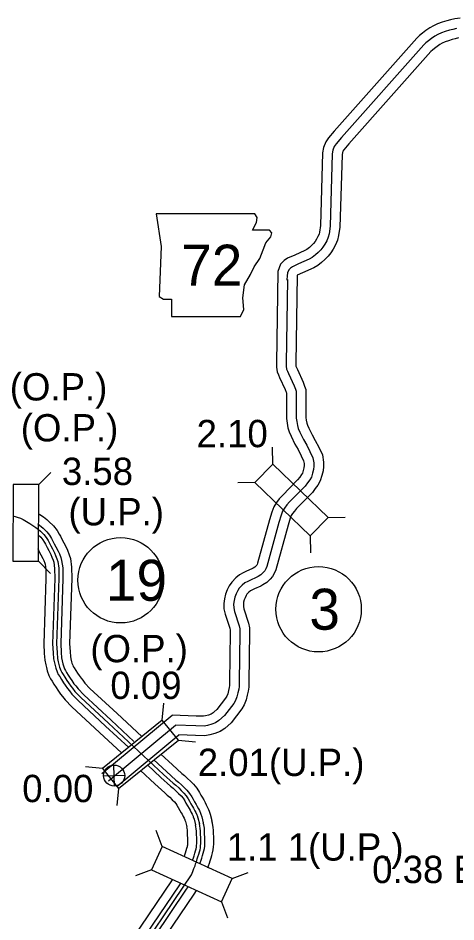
# Model space of a CAD drawing. Extents: x 31699 to 244310, y -8841 to 11474.
# Drawn here: x 132081 to 132532, y 1211 to 2143 of the extents above; entities that cross this region are included whole.
import ezdxf

# ---------------------------------------------------------------- set-up
doc = ezdxf.new("R2010")
doc.units = 0
for name, color, linetype in [('B_Logo', 7, 'Continuous'), ('G-ANNO-TEXT', 7, 'Continuous'), ('Level 21', 7, 'Continuous'), ('Level 55', 7, 'Continuous'), ('R_Border Notes', 7, 'Continuous'), ('R_XS_EARTHWORK_STAGE1', 7, 'Continuous'), ('R_XS_EARTHWORK_STAGE2', 7, 'Continuous'), ('S_AREA_CALC', 7, 'Continuous'), ('S_WALL', 7, 'Continuous'), ('S_WALL_ANNOT', 7, 'Continuous')]:
    doc.layers.add(name, color=color, linetype=linetype)

msp = doc.modelspace()

# ---------------------------------------------------------------- linework, layer by layer
at = {"layer": 'B_Logo'}
for points in [[(132532.38, 2132.04), (132528.4, 2131.06), (132524.95, 2130.15), (132520.71, 2128.83), (132516.67, 2127.39), (132513.17, 2125.68), (132509.99, 2124.04), (132506.36, 2121.6), (132503.33, 2119.29), (132500.76, 2117.2), (132498.53, 2115.04), (132413.85, 2019.54), (132408.41, 2013), (132406.45, 2010.24), (132405.03, 2006.56), (132404.41, 2002.68), (132402.12, 1928.03), (132401.02, 1920.28), (132400.26, 1916.93), (132398.65, 1913.11), (132396.76, 1909.56), (132394.8, 1906.6), (132392.45, 1903.7), (132389.89, 1901.01), (132387.06, 1898.57), (132383.69, 1896), (132380.66, 1894.09), (132369.74, 1889.23), (132363.26, 1886.35), (132361.41, 1885), (132359.7, 1883.31), (132358.41, 1880.03), (132357.85, 1876.89), (132357.71, 1872.75), (132358.1, 1873.02), (132356.82, 1786.77), (132356.79, 1783.7), (132357.36, 1780.84), (132358.26, 1778.58), (132359.28, 1776.19), (132365.24, 1763.53), (132366.41, 1760.14), (132367.11, 1757.95), (132367.22, 1754.55), (132367.26, 1730.34), (132367.71, 1726.67), (132368.49, 1722.68), (132369.4, 1719.49), (132371.04, 1715.77), (132374.73, 1708.28), (132378.07, 1702.52), (132381.41, 1695.89), (132384.49, 1689.45), (132385.36, 1684.26), (132385.27, 1680.86), (132384.98, 1677.45), (132384.03, 1673.64), (132382.82, 1669.56), (132381.19, 1666.81), (132378.83, 1663.58), (132376.28, 1660.28), (132360.39, 1643.82), (132357.57, 1640.72), (132355.28, 1637.56), (132353.19, 1634.26), (132351.65, 1630.11), (132349.48, 1622.55), (132336.96, 1577.32), (132335.92, 1575.04), (132334.75, 1572.82), (132333.11, 1571.14), (132330.75, 1568.64), (132328.04, 1567.07), (132326.12, 1565.98), (132320.23, 1563.38), (132317.39, 1562.01), (132314.42, 1560.31), (132311.72, 1558.08), (132308.63, 1554.97), (132307, 1552.49), (132305.38, 1549.13), (132304.09, 1545.78), (132303.27, 1542.24), (132302.78, 1538.63), (132302.83, 1534.77), (132303.75, 1530.97), (132308.39, 1516.29), (132309.1, 1512.9), (132309.22, 1509.36), (132308.61, 1458.2), (132308.47, 1453.73), (132308.04, 1450.79), (132307.16, 1447.05), (132306.21, 1442.97), (132304.66, 1439.21), (132302.91, 1436.06), (132293.28, 1423.61)], [(132075.51, 1629.7), (132083.19, 1627.12), (132086.03, 1625.9), (132089.59, 1623.75), (132092.88, 1621.79), (132096.08, 1619.71), (132099.14, 1617.67), (132101.83, 1615.44), (132103.79, 1613.8), (132107.44, 1610.37), (132109.81, 1607.2), (132111.66, 1604.02), (132112.75, 1602.17), (132114.46, 1598.72), (132116.17, 1595.6), (132118.23, 1591.42), (132119.55, 1588.66), (132120.92, 1585.18), (132121.64, 1582.62), (132122.65, 1575.46), (132122.93, 1564.91), (132120.54, 1497.71), (132121.07, 1488.5), (132121.49, 1482.57), (132122.27, 1479.11), (132122.98, 1476.11), (132123.55, 1473.65), (132124.93, 1470.26), (132125.96, 1468.01), (132127.25, 1465.95), (132128.98, 1463.08), (132131.07, 1459.8), (132132.76, 1457.36), (132135.08, 1453.97), (132137.03, 1451.73), (132139.42, 1448.49), (132145.51, 1442.17), (132173.8, 1415.91), (132230.71, 1362.94), (132240.63, 1353.99), (132243.26, 1351.76), (132246.23, 1349.06), (132248.94, 1346.43), (132251.64, 1343.8), (132254.08, 1340.96), (132256.05, 1337.85), (132257.36, 1335.26), (132258.89, 1332.73), (132260.49, 1330.03), (132261.59, 1328.04), (132262.75, 1325.59), (132263.76, 1323.75), (132264.81, 1321.41), (132265.17, 1320.53), (132265.99, 1318.09), (132267.52, 1312.05)], [(132293.28, 1423.61), (132287.69, 1418.41), (132284.26, 1416.3), (132280.29, 1414.65), (132275.98, 1413.47), (132272.53, 1412.83), (132264.01, 1413.13), (132242.88, 1413.78)], [(132173.83, 1356.51), (132242.87, 1413.64)], [(132201.78, 1173.92), (132250.95, 1246.89), (132259.3, 1259.43), (132260.92, 1262.98), (132261.58, 1264.77), (132261.91, 1265.91), (132263.08, 1268.69), (132263.59, 1270.65), (132264.39, 1272.98), (132265.26, 1275.79), (132266, 1277.92), (132266.8, 1280.66), (132267.54, 1283.13), (132268.21, 1285.33), (132268.61, 1287.33), (132268.82, 1289.4), (132268.95, 1291.61), (132268.96, 1294.55), (132269.03, 1296.22), (132268.96, 1298.35), (132268.77, 1300.76), (132268.64, 1303.1), (132268.6, 1305.14), (132268.49, 1306.93), (132267.98, 1310.18), (132267.52, 1312.05)]]:
    msp.add_lwpolyline(points, dxfattribs=at)
at = {"layer": 'G-ANNO-TEXT'}
msp.add_lwpolyline([(132223.13, 1940.97), (132228.21, 1907.13), (132225.95, 1855.81), (132230.46, 1852.99), (132238.92, 1852.99), (132238.92, 1834.95), (132309.98, 1834.95), (132313.36, 1842.28), (132312.23, 1854.12), (132313.92, 1867.66), (132320.13, 1878.37), (132324.08, 1886.27), (132329.71, 1894.72), (132333.1, 1903.75), (132335.92, 1911.08), (132340.99, 1917.28), (132342.12, 1921.23), (132339.87, 1924.05), (132322.38, 1924.05), (132326.33, 1931.94), (132326.89, 1937.02), (132324.56, 1940.92)], close=True, dxfattribs=at)
at = {"layer": 'Level 21'}
for p, q in [((132180.04, 1350.92), (132179.54, 1372.62)), ((132168.94, 1361.52), (132190.64, 1362.02))]:
    msp.add_line(p, q, dxfattribs=at)
msp.add_circle((132179.79, 1361.77), 10.85, dxfattribs=at)
at = {"layer": 'Level 55'}
for points in [[(132536.07, 2142.7), (132530.45, 2141.86), (132525.93, 2140.75), (132522.2, 2139.77), (132517.54, 2138.32), (132512.78, 2136.62), (132508.68, 2134.62), (132504.89, 2132.66), (132500.54, 2129.73), (132497.14, 2127.15), (132494.11, 2124.68), (132491.3, 2121.96), (132406.26, 2026.05), (132400.48, 2019.11), (132397.57, 2015.01), (132395.32, 2009.17), (132394.44, 2003.63), (132392.14, 1928.88), (132391.17, 1922.08), (132390.7, 1920.01), (132389.61, 1917.41), (132388.16, 1914.67), (132386.74, 1912.53), (132384.93, 1910.31), (132382.98, 1908.26), (132380.75, 1906.34), (132377.99, 1904.22), (132375.95, 1902.94), (132365.68, 1898.37), (132358.21, 1895.05), (132354.9, 1892.63), (132351.17, 1888.94), (132348.23, 1881.45)], [(132534.32, 2122.22), (132530.87, 2121.37), (132527.71, 2120.54), (132523.88, 2119.35), (132520.56, 2118.16), (132517.65, 2116.74), (132515.1, 2115.42), (132512.19, 2113.46), (132509.52, 2111.44), (132507.41, 2109.72), (132505.76, 2108.11), (132421.43, 2013.02), (132416.34, 2006.9), (132415.33, 2005.48), (132414.74, 2003.95), (132414.39, 2001.74), (132412.09, 1927.17), (132410.86, 1918.47), (132409.82, 1913.86), (132407.69, 1908.82), (132405.37, 1904.44), (132402.87, 1900.67), (132399.96, 1897.09), (132396.79, 1893.75), (132393.36, 1890.8), (132389.4, 1887.77), (132385.37, 1885.25), (132373.8, 1880.09), (132368.17, 1877.59)], [(132348.23, 1881.45), (132346.82, 1786.89), (132346.78, 1782.76), (132347.73, 1778), (132349.01, 1774.76), (132350.16, 1772.09), (132355.96, 1759.75), (132356.92, 1756.99), (132357.16, 1756.24), (132357.22, 1754.37), (132357.26, 1729.72), (132357.82, 1725.1), (132358.76, 1720.35), (132359.97, 1716.08), (132361.98, 1711.54), (132365.91, 1703.56), (132369.27, 1697.76), (132372.44, 1691.48), (132374.86, 1686.41), (132375.33, 1683.56), (132375.28, 1681.41), (132375.08, 1679.1), (132374.38, 1676.27), (132373.58, 1673.59), (132372.83, 1672.31), (132370.84, 1669.58), (132368.71, 1666.83), (132353.09, 1650.66), (132349.8, 1647.03), (132347, 1643.17), (132344.18, 1638.73), (132342.14, 1633.23), (132339.86, 1625.26), (132327.53, 1580.74), (132326.94, 1579.44), (132326.58, 1578.77), (132325.9, 1578.06), (132324.48, 1576.57), (132323.06, 1575.75), (132321.62, 1574.93), (132316.04, 1572.46), (132312.73, 1570.87), (132308.7, 1568.56), (132304.97, 1565.48), (132300.82, 1561.31), (132298.28, 1557.43), (132296.19, 1553.11), (132294.5, 1548.72), (132293.42, 1544.04), (132292.77, 1539.24), (132292.85, 1533.51), (132294.11, 1528.29), (132298.71, 1513.75), (132299.14, 1511.71), (132299.21, 1509.26), (132298.61, 1458.42), (132298.49, 1454.61), (132298.21, 1452.66), (132297.42, 1449.32), (132296.65, 1446.02), (132295.64, 1443.57), (132294.53, 1441.58), (132285.37, 1429.72)], [(132368.17, 1877.59), (132366.82, 1786.65), (132366.8, 1784.64), (132366.99, 1783.68), (132367.5, 1782.4), (132368.4, 1780.3), (132374.51, 1767.3), (132375.9, 1763.29), (132377.06, 1759.65), (132377.22, 1754.72), (132377.26, 1730.95), (132377.59, 1728.24), (132378.22, 1725.01), (132378.83, 1722.9), (132380.1, 1720.01), (132383.56, 1713), (132386.87, 1707.28), (132390.39, 1700.3), (132394.12, 1692.49), (132395.38, 1684.96), (132395.26, 1680.31), (132394.87, 1675.81), (132393.68, 1671.01), (132392.05, 1665.53), (132389.55, 1661.3), (132386.83, 1657.57), (132383.86, 1653.73), (132367.69, 1636.98), (132365.34, 1634.4), (132363.56, 1631.94), (132362.2, 1629.8), (132361.16, 1626.99), (132359.11, 1619.84), (132346.38, 1573.89), (132344.9, 1570.63), (132342.92, 1566.88), (132340.32, 1564.21), (132337.01, 1560.71), (132333.01, 1558.4), (132330.63, 1557.04), (132324.42, 1554.3), (132322.05, 1553.16), (132320.13, 1552.06), (132318.46, 1550.68), (132316.43, 1548.64), (132315.72, 1547.55), (132314.56, 1545.16), (132313.67, 1542.85), (132313.12, 1540.44), (132312.79, 1538.03), (132312.82, 1536.02), (132313.39, 1533.66), (132318.08, 1518.83), (132319.07, 1514.09), (132319.22, 1509.46), (132318.61, 1457.98), (132318.45, 1452.85), (132317.87, 1448.92), (132316.89, 1444.77), (132315.77, 1439.91), (132313.68, 1434.86), (132311.28, 1430.54), (132300.1, 1416.29)], [(132286.47, 1430.93), (132281.61, 1426.41), (132279.7, 1425.23), (132277.04, 1424.13), (132273.74, 1423.22), (132271.78, 1422.86), (132264.34, 1423.12), (132239.57, 1423.88)], [(132286.47, 1430.93), (132281.61, 1426.41), (132279.7, 1425.23), (132279.49, 1425.15)], [(132300.1, 1416.29), (132293.78, 1410.41), (132288.82, 1407.36), (132283.54, 1405.17), (132278.22, 1403.71), (132273.27, 1402.79), (132263.68, 1403.13), (132246.5, 1403.66)], [(132300.1, 1416.29), (132293.78, 1410.41), (132289.02, 1407.48)]]:
    msp.add_lwpolyline(points, dxfattribs=at)
at = {"layer": 'R_Border Notes'}
for centre in [(132186.45, 1563.12), (132390.27, 1533.27)]:
    msp.add_circle(centre, 44, dxfattribs=at)
at = {"layer": 'R_XS_EARTHWORK_STAGE1'}
for p, q in [((132343.03, 1682.85), (132342.72, 1700.45)), ((132102.19, 1661.94), (132114.67, 1674.35)), ((132102.19, 1661.94), (132114.67, 1674.35)), ((132324.69, 1663.86), (132307.1, 1663.55)), ((132400.01, 1627.84), (132417.61, 1628.15)), ((132381.67, 1608.85), (132381.98, 1591.25)), ((132101.96, 1582.75), (132114.36, 1570.26)), ((132101.96, 1582.75), (132114.36, 1570.26)), ((132229.25, 1418.82), (132231.08, 1436.33)), ((132245.89, 1398.32), (132263.39, 1396.5)), ((132167.75, 1368.92), (132150.25, 1370.75)), ((132184.38, 1348.42), (132182.56, 1330.92)), ((132229.1, 1288.63), (132222.95, 1305.12)), ((132229.1, 1288.63), (132222.95, 1305.12)), ((132218.14, 1264.61), (132201.65, 1258.46)), ((132218.14, 1264.61), (132201.65, 1258.46)), ((132301.15, 1255.72), (132317.64, 1261.88)), ((132301.15, 1255.72), (132317.64, 1261.88)), ((132290.18, 1231.71), (132296.33, 1215.22))]:
    msp.add_line(p, q, dxfattribs=at)
for points in [[(132400.01, 1627.84), (132343.03, 1682.85), (132324.69, 1663.86), (132381.67, 1608.85)], [(132101.96, 1582.75), (132102.19, 1661.94), (132075.79, 1662.02), (132075.56, 1582.82)], [(132101.96, 1582.75), (132102.19, 1661.94), (132075.79, 1662.02), (132075.56, 1582.82)], [(132184.38, 1348.42), (132245.89, 1398.32), (132229.25, 1418.82), (132167.75, 1368.92)], [(132218.14, 1264.61), (132290.18, 1231.71), (132301.15, 1255.72), (132229.1, 1288.63)]]:
    msp.add_lwpolyline(points, close=True, dxfattribs=at)
at = {"layer": 'R_XS_EARTHWORK_STAGE2'}
for points in [[(132167.13, 1363.94), (132239.57, 1423.88)], [(132182.83, 1350.98), (132246.5, 1403.66)]]:
    msp.add_lwpolyline(points, dxfattribs=at)
at = {"layer": 'S_AREA_CALC'}
for points in [[(132102.35, 1631.53), (132103.42, 1630.84), (132107.11, 1628.38), (132110.37, 1625.68), (132112.65, 1623.77), (132117.41, 1619.3), (132120.95, 1614.57), (132123.17, 1610.75), (132124.48, 1608.52), (132126.28, 1604.9), (132128, 1601.76), (132130.22, 1597.25), (132131.79, 1593.98), (132133.56, 1589.46), (132134.72, 1585.39), (132135.96, 1576.57), (132136.27, 1564.86), (132133.89, 1497.86), (132134.38, 1489.35), (132134.72, 1484.51), (132135.26, 1482.11), (132135.96, 1479.14), (132136.3, 1477.69), (132137.17, 1475.55), (132137.71, 1474.36), (132138.61, 1472.94), (132140.31, 1470.1), (132142.17, 1467.19), (132143.73, 1464.94), (132145.66, 1462.13), (132147.44, 1460.07), (132149.63, 1457.12), (132154.86, 1451.68), (132182.87, 1425.68), (132208.28, 1402.03)], [(132102.35, 1631.53), (132103.42, 1630.84), (132107.11, 1628.38), (132110.37, 1625.68), (132112.65, 1623.77), (132117.41, 1619.3), (132120.95, 1614.57), (132123.17, 1610.75), (132124.48, 1608.52), (132126.28, 1604.9), (132128, 1601.76), (132130.22, 1597.25), (132131.79, 1593.98), (132133.56, 1589.46), (132134.72, 1585.39), (132135.96, 1576.57), (132136.27, 1564.86), (132133.89, 1497.86), (132134.38, 1489.35), (132134.72, 1484.51), (132135.26, 1482.11), (132135.96, 1479.14), (132136.3, 1477.69), (132137.17, 1475.55), (132137.71, 1474.36), (132138.61, 1472.94), (132140.31, 1470.1), (132142.17, 1467.19), (132143.73, 1464.94), (132145.66, 1462.13), (132147.44, 1460.07), (132149.63, 1457.12), (132154.86, 1451.68), (132182.87, 1425.68), (132208.28, 1402.03)], [(132101.33, 1621.22), (132101.63, 1621.02), (132104.5, 1618.64), (132106.56, 1616.91), (132110.55, 1613.16), (132113.29, 1609.5), (132115.25, 1606.12), (132116.41, 1604.15), (132118.16, 1600.65), (132119.87, 1597.53), (132121.98, 1593.24), (132123.37, 1590.33), (132124.87, 1586.52), (132125.73, 1583.49), (132126.81, 1575.81), (132127.1, 1564.9), (132124.71, 1497.76), (132125.23, 1488.77), (132125.62, 1483.17), (132126.33, 1480.04), (132127.04, 1477.06), (132127.53, 1474.91), (132128.75, 1471.91), (132129.63, 1469.99), (132130.8, 1468.14), (132132.52, 1465.28), (132134.54, 1462.11), (132136.19, 1459.73), (132138.39, 1456.52), (132140.28, 1454.33), (132142.61, 1451.19), (132148.43, 1445.14), (132176.63, 1418.96), (132200.2, 1397.03)], [(132101.33, 1621.22), (132101.63, 1621.02), (132104.5, 1618.64), (132106.56, 1616.91), (132110.55, 1613.16), (132113.29, 1609.5), (132115.25, 1606.12), (132116.41, 1604.15), (132118.16, 1600.65), (132119.87, 1597.53), (132121.98, 1593.24), (132123.37, 1590.33), (132124.87, 1586.52), (132125.73, 1583.49), (132126.81, 1575.81), (132127.1, 1564.9), (132124.71, 1497.76), (132125.23, 1488.77), (132125.62, 1483.17), (132126.33, 1480.04), (132127.04, 1477.06), (132127.53, 1474.91), (132128.75, 1471.91), (132129.63, 1469.99), (132130.8, 1468.14), (132132.52, 1465.28), (132134.54, 1462.11), (132136.19, 1459.73), (132138.39, 1456.52), (132140.28, 1454.33), (132142.61, 1451.19), (132148.43, 1445.14), (132176.63, 1418.96), (132200.2, 1397.03)], [(132101.64, 1610.09), (132104.32, 1607.58), (132106.33, 1604.9), (132108.06, 1601.92), (132109.08, 1600.18), (132110.77, 1596.79), (132112.47, 1593.68), (132114.48, 1589.6), (132115.73, 1587), (132116.96, 1583.85), (132117.56, 1581.76), (132118.49, 1575.11), (132118.76, 1564.93), (132116.37, 1497.67), (132116.91, 1488.24), (132117.35, 1481.96), (132118.21, 1478.17), (132118.92, 1475.16), (132119.56, 1472.39), (132121.1, 1468.61), (132122.28, 1466.02), (132123.7, 1463.77), (132125.43, 1460.89), (132127.6, 1457.49), (132129.33, 1455), (132131.78, 1451.43), (132133.78, 1449.12), (132136.23, 1445.8), (132142.59, 1439.19), (132170.96, 1412.86), (132194.83, 1390.64)], [(132101.64, 1610.09), (132104.32, 1607.58), (132106.33, 1604.9), (132108.06, 1601.92), (132109.08, 1600.18), (132110.77, 1596.79), (132112.47, 1593.68), (132114.48, 1589.6), (132115.73, 1587), (132116.96, 1583.85), (132117.56, 1581.76), (132118.49, 1575.11), (132118.76, 1564.93), (132116.37, 1497.67), (132116.91, 1488.24), (132117.35, 1481.96), (132118.21, 1478.17), (132118.92, 1475.16), (132119.56, 1472.39), (132121.1, 1468.61), (132122.28, 1466.02), (132123.7, 1463.77), (132125.43, 1460.89), (132127.6, 1457.49), (132129.33, 1455), (132131.78, 1451.43), (132133.78, 1449.12), (132136.23, 1445.8), (132142.59, 1439.19), (132170.96, 1412.86), (132194.83, 1390.64)], [(132101.02, 1595.81), (132101.02, 1595.81), (132102.64, 1592.54), (132104.34, 1589.45), (132106.23, 1585.6), (132107.31, 1583.34), (132108.27, 1580.91), (132108.57, 1579.86), (132109.34, 1574.35), (132109.59, 1564.97), (132107.2, 1497.56), (132107.77, 1487.65), (132108.26, 1480.62), (132109.28, 1476.1), (132109.99, 1473.08), (132110.79, 1469.61), (132112.68, 1464.97), (132114.2, 1461.65), (132115.9, 1458.96), (132117.64, 1456.07), (132119.97, 1452.4), (132121.79, 1449.79), (132124.51, 1445.82), (132126.62, 1443.38), (132129.22, 1439.87), (132136.16, 1432.65), (132164.72, 1406.14), (132187.27, 1385.16)], [(132101.02, 1595.81), (132101.02, 1595.81), (132102.64, 1592.54), (132104.34, 1589.45), (132106.23, 1585.6), (132107.31, 1583.34), (132108.27, 1580.91), (132108.57, 1579.86), (132109.34, 1574.35), (132109.59, 1564.97), (132107.2, 1497.56), (132107.77, 1487.65), (132108.26, 1480.62), (132109.28, 1476.1), (132109.99, 1473.08), (132110.79, 1469.61), (132112.68, 1464.97), (132114.2, 1461.65), (132115.9, 1458.96), (132117.64, 1456.07), (132119.97, 1452.4), (132121.79, 1449.79), (132124.51, 1445.82), (132126.62, 1443.38), (132129.22, 1439.87), (132136.16, 1432.65), (132164.72, 1406.14), (132187.27, 1385.16)], [(132227.81, 1383.86), (132239.72, 1372.77), (132249.42, 1364.03), (132252.06, 1361.78), (132255.37, 1358.78), (132258.24, 1355.98), (132261.37, 1352.93), (132264.82, 1348.92), (132267.66, 1344.44), (132269.03, 1341.72), (132270.32, 1339.59), (132272.07, 1336.66), (132273.46, 1334.12), (132274.64, 1331.65), (132275.71, 1329.69), (132277.08, 1326.64), (132277.68, 1325.16), (132278.79, 1321.86), (132280.44, 1315.31)], [(132227.81, 1383.86), (132239.72, 1372.77), (132249.42, 1364.03), (132252.06, 1361.78), (132255.37, 1358.78), (132258.24, 1355.98), (132261.37, 1352.93), (132264.82, 1348.92), (132267.66, 1344.44), (132269.03, 1341.72), (132270.32, 1339.59), (132272.07, 1336.66), (132273.46, 1334.12), (132274.64, 1331.65), (132275.71, 1329.69), (132277.08, 1326.64), (132277.68, 1325.16), (132278.79, 1321.86), (132280.44, 1315.31)], [(132214.1, 1372.71), (132227.9, 1359.87), (132237.89, 1350.86), (132240.51, 1348.63), (132243.38, 1346.03), (132246.03, 1343.45), (132248.6, 1340.94), (132250.72, 1338.47), (132252.42, 1335.79), (132253.71, 1333.24), (132255.31, 1330.59), (132256.88, 1327.96), (132257.88, 1326.14), (132259.04, 1323.69), (132260.02, 1321.89), (132260.98, 1319.77), (132261.26, 1319.08), (132261.99, 1316.91), (132263.48, 1311.03)], [(132214.1, 1372.71), (132227.9, 1359.87), (132237.89, 1350.86), (132240.51, 1348.63), (132243.38, 1346.03), (132246.03, 1343.45), (132248.6, 1340.94), (132250.72, 1338.47), (132252.42, 1335.79), (132253.71, 1333.24), (132255.31, 1330.59), (132256.88, 1327.96), (132257.88, 1326.14), (132259.04, 1323.69), (132260.02, 1321.89), (132260.98, 1319.77), (132261.26, 1319.08), (132261.99, 1316.91), (132263.48, 1311.03)], [(132220.54, 1378.1), (132233.53, 1366.01), (132243.38, 1357.13), (132246.01, 1354.89), (132249.09, 1352.1), (132251.85, 1349.41), (132254.68, 1346.65), (132257.43, 1343.45), (132259.68, 1339.91), (132261, 1337.28), (132262.46, 1334.87), (132264.11, 1332.1), (132265.3, 1329.94), (132266.47, 1327.48), (132267.49, 1325.61), (132268.65, 1323.04), (132269.08, 1321.97), (132269.99, 1319.26), (132271.56, 1313.07)], [(132220.54, 1378.1), (132233.53, 1366.01), (132243.38, 1357.13), (132246.01, 1354.89), (132249.09, 1352.1), (132251.85, 1349.41), (132254.68, 1346.65), (132257.43, 1343.45), (132259.68, 1339.91), (132261, 1337.28), (132262.46, 1334.87), (132264.11, 1332.1), (132265.3, 1329.94), (132266.47, 1327.48), (132267.49, 1325.61), (132268.65, 1323.04), (132269.08, 1321.97), (132269.99, 1319.26), (132271.56, 1313.07)], [(132206.81, 1366.97), (132221.71, 1353.11), (132231.85, 1343.96), (132234.46, 1341.74), (132237.1, 1339.35), (132239.63, 1336.88), (132241.91, 1334.66), (132243.34, 1333), (132244.44, 1331.26), (132245.68, 1328.8), (132247.45, 1325.87), (132248.92, 1323.4), (132249.72, 1321.96), (132250.87, 1319.52), (132251.81, 1317.81), (132252.55, 1316.17), (132252.66, 1315.9), (132253.19, 1314.32), (132254.59, 1308.78)], [(132206.81, 1366.97), (132221.71, 1353.11), (132231.85, 1343.96), (132234.46, 1341.74), (132237.1, 1339.35), (132239.63, 1336.88), (132241.91, 1334.66), (132243.34, 1333), (132244.44, 1331.26), (132245.68, 1328.8), (132247.45, 1325.87), (132248.92, 1323.4), (132249.72, 1321.96), (132250.87, 1319.52), (132251.81, 1317.81), (132252.55, 1316.17), (132252.66, 1315.9), (132253.19, 1314.32), (132254.59, 1308.78)], [(132276.33, 1266.68), (132276.37, 1266.8), (132277.07, 1268.84), (132277.93, 1271.63), (132278.7, 1273.87), (132279.59, 1276.87), (132280.31, 1279.29), (132281.15, 1282.07), (132281.82, 1285.36), (132282.11, 1288.34), (132282.29, 1291.18), (132282.29, 1294.26), (132282.37, 1296.14), (132282.28, 1299.09), (132282.07, 1301.67), (132281.96, 1303.58), (132281.93, 1305.66), (132281.76, 1308.39), (132281.06, 1312.82), (132280.46, 1315.26)], [(132252.12, 1278.41), (132252.59, 1279.94), (132253.29, 1281.98), (132254.02, 1284.44), (132254.77, 1286.97), (132255.27, 1288.59), (132255.41, 1289.31), (132255.52, 1290.47), (132255.62, 1292.03), (132255.62, 1294.83), (132255.69, 1296.29), (132255.65, 1297.61), (132255.46, 1299.85), (132255.31, 1302.61), (132255.28, 1304.61), (132255.22, 1305.48), (132254.9, 1307.53), (132254.58, 1308.84)], [(132260.53, 1274.59), (132261.3, 1277.08), (132262.03, 1279.19), (132262.81, 1281.84), (132263.55, 1284.33), (132264.16, 1286.35), (132264.49, 1287.95), (132264.66, 1289.74), (132264.79, 1291.74), (132264.79, 1294.64), (132264.86, 1296.24), (132264.8, 1298.12), (132264.61, 1300.47), (132264.47, 1302.94), (132264.44, 1304.97), (132264.34, 1306.48), (132263.89, 1309.35), (132263.47, 1311.04)], [(132268.01, 1270.7), (132268.35, 1271.69), (132269.22, 1274.49), (132269.97, 1276.65), (132270.8, 1279.48), (132271.53, 1281.93), (132272.25, 1284.31), (132272.74, 1286.72), (132272.97, 1289.07), (132273.12, 1291.48), (132273.12, 1294.46), (132273.2, 1296.19), (132273.12, 1298.58), (132272.92, 1301.04), (132272.8, 1303.25), (132272.77, 1305.3), (132272.64, 1307.39), (132272.07, 1311), (132271.56, 1313.05)], [(132165.37, 1093.61), (132170.11, 1129.35), (132172.43, 1144.6), (132174.24, 1150.51), (132174.91, 1152.5), (132175.98, 1156.02), (132177.57, 1159.84), (132178.65, 1162.28), (132179.43, 1163.72), (132180.04, 1165.19), (132182.23, 1168.76), (132183.51, 1171.08), (132185.34, 1173.78), (132189.44, 1180.04), (132191.17, 1182.03), (132239.88, 1254.32), (132239.97, 1254.46)], [(132173.37, 1084.29), (132179.18, 1128.06), (132181.39, 1142.56), (132182.97, 1147.71), (132183.64, 1149.71), (132184.62, 1152.92), (132185.99, 1156.22), (132186.88, 1158.22), (132187.72, 1159.77), (132188.23, 1161.01), (132190.16, 1164.15), (132191.34, 1166.3), (132192.97, 1168.7), (132196.78, 1174.5), (132198.46, 1176.46), (132247.49, 1249.21), (132248.71, 1251.05)], [(132181.8, 1084.29), (132187.43, 1126.89), (132189.54, 1140.7), (132190.91, 1145.16), (132191.58, 1147.17), (132192.47, 1150.1), (132193.64, 1152.93), (132194.36, 1154.54), (132195.26, 1156.19), (132195.68, 1157.22), (132197.36, 1159.96), (132198.46, 1161.94), (132199.9, 1164.08), (132203.44, 1169.47), (132205.09, 1171.39), (132254.41, 1244.58), (132256.2, 1247.26)], [(132190.86, 1084.29), (132196.51, 1125.6), (132198.5, 1138.66), (132199.64, 1142.37), (132200.31, 1144.38), (132201.11, 1147), (132202.07, 1149.31), (132202.59, 1150.48), (132203.54, 1152.24), (132203.87, 1153.04), (132205.29, 1155.35), (132206.28, 1157.15), (132207.53, 1158.99), (132210.78, 1163.94), (132212.39, 1165.81), (132262.03, 1239.47), (132264.55, 1243.25)]]:
    msp.add_lwpolyline(points, dxfattribs=at)

# ---------------------------------------------------------------- texts
at = {"layer": 'G-ANNO-TEXT'}
msp.add_text('72', height=42.24, dxfattribs=at).set_placement((132248.9, 1866.83))
at = {"layer": 'R_Border Notes'}
for s, p in [('19', (132171.36, 1542)), ('3', (132380.82, 1512.15))]:
    msp.add_text(s, height=42.24, dxfattribs=at).set_placement(p)
at = {"layer": 'S_WALL'}
for s, height, p in [('(O.P.)', 28.16, (132072.31, 1748.47)), ('(O.P.)', 28.16, (132083.62, 1706.26)), ('2.10', 28.16, (132264.65, 1700.3)), ('3.58', 28.16, (132125.93, 1661.34)), ('(U.P.)', 28.16, (132132.71, 1619.72)), ('(O.P.)', 28.16, (132155.27, 1478.62)), ('0.09', 28.16, (132175.87, 1440.72)), ('2.01(U.P.)', 28.16, (132265.86, 1361.34)), ('0.00', 28.16, (132085.12, 1334.38)), ('1.1 1(U.P.)', 28.1599, (132295.69, 1274.09))]:
    msp.add_text(s, height=height, dxfattribs=at).set_placement(p)
at = {"layer": 'S_WALL_ANNOT'}
msp.add_text('0.38 EXCEPTION', height=28.1599, dxfattribs=at).set_placement((132445.45, 1250.93))

doc.saveas('drawing.dxf')
